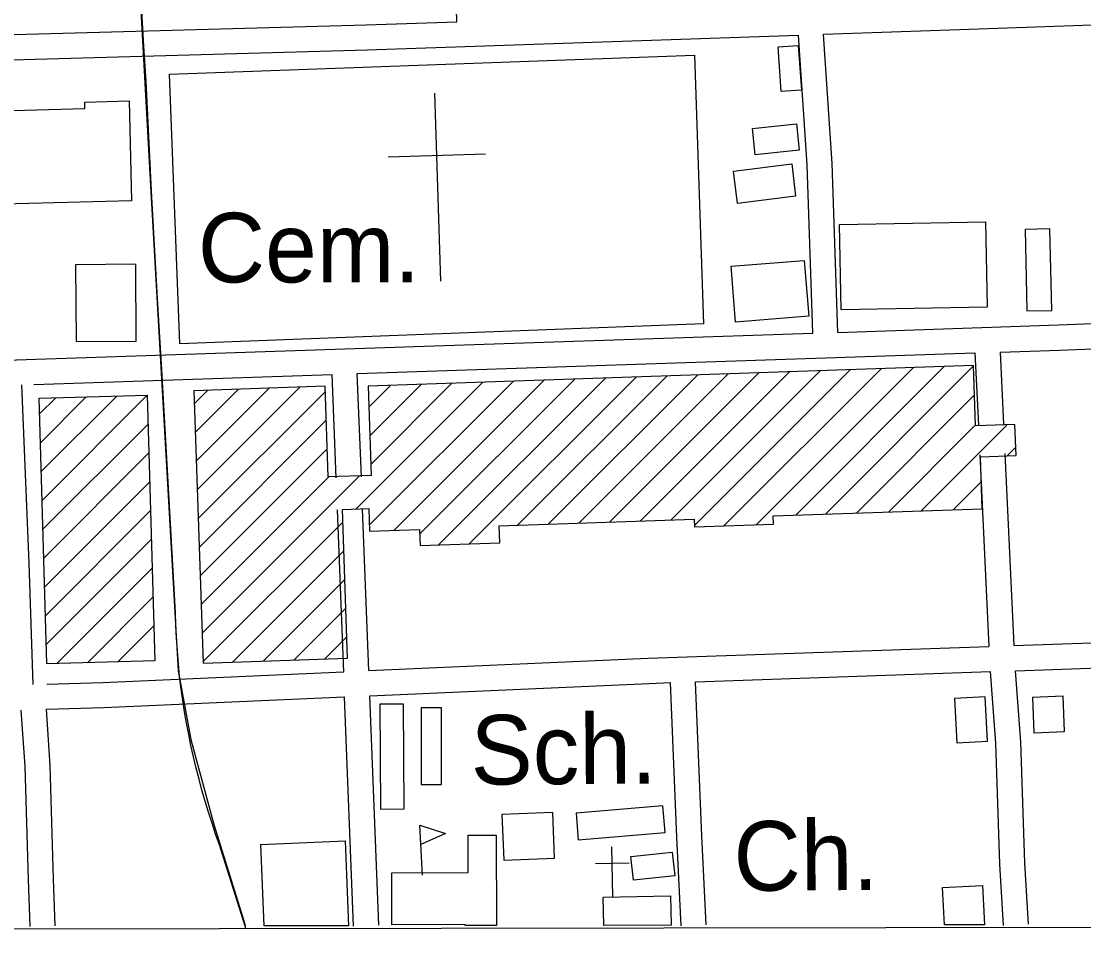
# Model space of a CAD drawing. Extents: x 3313447 to 3351316, y 703786 to 729172.
# Drawn here: x 3330764 to 3332031, y 709166 to 710267 of the extents above; entities that cross this region are included whole.
import ezdxf

# ---------------------------------------------------------------- set-up
doc = ezdxf.new("R2010")
doc.units = 0
for name, color, linetype in [('V-BLDG-IDEN', 7, 'Continuous'), ('V-BLDG-OTLN', 7, 'Continuous'), ('V-GRID-FRAM', 7, 'Continuous'), ('V-RAIL-TRAK', 7, 'Continuous'), ('V-ROAD-CNTR', 7, 'Continuous'), ('V-SITE-OTLN', 7, 'Continuous'), ('V-SITE-OTLN-IDEN', 7, 'Continuous')]:
    doc.layers.add(name, color=color, linetype=linetype)

msp = doc.modelspace()

# ---------------------------------------------------------------- linework, layer by layer
at = {"layer": 'V-BLDG-OTLN'}
for p, q in [((3331687.7, 709678.4), (3331864.7, 709855.5)), ((3331722.9, 709679.6), (3331899.5, 709856.2)), ((3331298.2, 709643.9), (3331497.1, 709842.9)), ((3331355.7, 709666.2), (3331533.7, 709844.2)), ((3331392.3, 709667.4), (3331570.3, 709845.4)), ((3331428.9, 709668.6), (3331606.9, 709846.6)), ((3331465.5, 709669.9), (3331643.5, 709847.9)), ((3331502.1, 709671.1), (3331680.1, 709849.1)), ((3331538.7, 709672.4), (3331716.7, 709850.4)), ((3331566.9, 709665.9), (3331752.9, 709851.8)), ((3331601.8, 709665.4), (3331789.7, 709853.3)), ((3331640.6, 709666.7), (3331828.6, 709854.7)), ((3330973.7, 709708.3), (3331096.2, 709830.9)), ((3331163.2, 709685.8), (3331314.2, 709836.7)), ((3331178.5, 709807.1), (3331204.4, 709833)), ((3331179, 709666.2), (3331350.8, 709838)), ((3331179.7, 709772.9), (3331241, 709834.2)), ((3331180.8, 709738.7), (3331277.6, 709835.5)), ((3331208.1, 709659.9), (3331387.4, 709839.2)), ((3331239, 709655.5), (3331424, 709840.4)), ((3331261.6, 709642.7), (3331460.6, 709841.7)), ((3330785.8, 709798.9), (3330805, 709818.2)), ((3330786.7, 709764.5), (3330841.4, 709819.2)), ((3330787.7, 709730.2), (3330877.8, 709820.2)), ((3330788.7, 709695.8), (3330914.1, 709821.2)), ((3330970.2, 709810.9), (3330986.4, 709827.2)), ((3330971.3, 709776.7), (3331023, 709828.4)), ((3330972.5, 709742.5), (3331059.6, 709829.6)), ((3330974.8, 709674.1), (3331126.6, 709825.9)), ((3331760.3, 709680.9), (3331900.2, 709820.8)), ((3330789.6, 709661.4), (3330915.1, 709786.9)), ((3330976, 709639.9), (3331127.7, 709791.7)), ((3331798.5, 709682.2), (3331901, 709784.6)), ((3331837.3, 709683.5), (3331939.2, 709785.4)), ((3330977.1, 709605.8), (3331128.9, 709757.5)), ((3331939.8, 709749.1), (3331950.1, 709759.3)), ((3330790.6, 709627), (3330916.1, 709752.5)), ((3330791.6, 709592.6), (3330917.1, 709718.1)), ((3330978.3, 709571.6), (3331130.6, 709723.8)), ((3330979.5, 709537.4), (3331167.2, 709725.1)), ((3331875.5, 709684.8), (3331909, 709718.3)), ((3330792.6, 709558.2), (3330918, 709683.7)), ((3330980.6, 709503.2), (3331147.4, 709670)), ((3330793.5, 709523.9), (3330919, 709649.3)), ((3331015.8, 709503), (3331148.6, 709635.8)), ((3330806.3, 709501.3), (3330920, 709614.9)), ((3331052.4, 709504.3), (3331149.8, 709601.6)), ((3330842.7, 709502.3), (3330920.9, 709580.6)), ((3331089, 709505.5), (3331150.9, 709567.4)), ((3330879.1, 709503.3), (3330921.9, 709546.2)), ((3331125.6, 709506.7), (3331152.1, 709533.2)), ((3331242.5, 709248.8), (3331239.1, 709308.7)), ((3331154.3, 709188.6), (3331053.7, 709188.5)), ((3331330.6, 709188.9), (3331293.5, 709188.8)), ((3331538.9, 709189.2), (3331458.8, 709189.1)), ((3331912.7, 709189.7), (3331864.9, 709189.6))]:
    msp.add_line(p, q, dxfattribs=at)
for points in [[(3331670.3, 710183.4), (3331666.5, 710236.6), (3331690.5, 710238.3), (3331694.3, 710185.1)], [(3330892.4, 710172.2), (3330895.5, 710053.2), (3330742.3, 710049.3), (3330739.5, 710160.6), (3330839.8, 710163.1), (3330839.6, 710170.8)], [(3331691.8, 710113.6), (3331639.3, 710108), (3331635.9, 710139.2), (3331688.4, 710144.9)], [(3331687.5, 710058.6), (3331618, 710050.1), (3331613.3, 710088.6), (3331682.8, 710097.1)], [(3331741.6, 709923), (3331739.8, 710025), (3331914.1, 710028), (3331915.9, 709926.1)], [(3331990.8, 710019.6), (3331961.2, 710019), (3331963.3, 709921.9), (3331993, 709922.5)], [(3331703.1, 709915.7), (3331615.9, 709908.6), (3331610.5, 709975.1), (3331697.8, 709982.1)], [(3330901.1, 709885.8), (3330900.4, 709977.4), (3330828.6, 709976.9), (3330829.2, 709885.3)], [(3331899.7, 709856.6), (3331177.7, 709832.1), (3331181.3, 709725.6), (3331130.1, 709723.8), (3331126.4, 709831.9), (3330969.6, 709826.6), (3330980.7, 709501.8), (3331153, 709507.7), (3331146.9, 709685.2), (3331178.3, 709686.3), (3331179.2, 709659), (3331238.8, 709661), (3331239.5, 709641.9), (3331334.6, 709645.2), (3331334, 709665.4), (3331566.6, 709673.3), (3331567, 709664.2), (3331660.9, 709667.4), (3331660.6, 709677.5), (3331910.1, 709686), (3331908, 709748), (3331950.4, 709749.4), (3331949.1, 709786.2), (3331902.2, 709784.6)], [(3330914.1, 709821.2), (3330923.1, 709504.6), (3330794.2, 709500.9), (3330785.2, 709817.6)], [(3331971.5, 709418.9), (3332008.3, 709420.3), (3332006.7, 709462.4), (3331969.9, 709460.9)], [(3331192.5, 709327.7), (3331220.7, 709327.9), (3331219.8, 709453), (3331191.5, 709452.8)], [(3331879.6, 709406.8), (3331916.4, 709408.7), (3331913.6, 709461.7), (3331876.8, 709459.7)], [(3331265.2, 709448.7), (3331240.7, 709448.7), (3331240.7, 709357.1), (3331265.2, 709357.1)], [(3331339.4, 709267), (3331399.9, 709269.3), (3331397.8, 709323.9), (3331337.2, 709321.5)], [(3331425.6, 709322.8), (3331428.2, 709291.2), (3331531.8, 709299.8), (3331529.1, 709331.5)], [(3331239.1, 709308.7), (3331269.7, 709298.8), (3331240.4, 709285.6)], [(3331540.4, 709276.6), (3331543.4, 709248.3), (3331493.9, 709243), (3331490.9, 709271.4)]]:
    msp.add_lwpolyline(points, close=True, dxfattribs=at)
for points in [[(3331053.7, 709188.5), (3331049.6, 709285.6), (3331150, 709289.8), (3331154.3, 709188.6)], [(3331293.5, 709188.8), (3331293.5, 709190.3), (3331205.9, 709189.9), (3331205.7, 709251.9), (3331297.1, 709252.2), (3331296.9, 709296.7), (3331330.2, 709296.8), (3331330.6, 709188.9)], [(3331864.9, 709189.6), (3331862.6, 709234.3), (3331910.3, 709236.6), (3331912.7, 709189.7)], [(3331458.1, 709222.6), (3331538.2, 709224.2), (3331538.9, 709189.2)], [(3331458.8, 709189.1), (3331458.1, 709222.6)]]:
    msp.add_lwpolyline(points, dxfattribs=at)
at = {"layer": 'V-GRID-FRAM'}
msp.add_lwpolyline([(3317576.9, 727351), (3317595.4, 709166), (3349105.8, 709211.8), (3349071.4, 727396.8), (3317576.9, 727351)], dxfattribs=at)
at = {"layer": 'V-RAIL-TRAK'}
for points in [[(3330910.2, 710237.5), (3330906, 710308.1), (3330899.3, 710429.9), (3330894.2, 710541.6), (3330889.6, 710624.7), (3330886.9, 710676), (3330868.6, 711042.1), (3330860.8, 711156.7)], [(3330919.3, 710064.6), (3330912.8, 710195.8), (3330910.2, 710237.5)], [(3331031.6, 709185.5), (3331031.2, 709186.9), (3331000.3, 709285.1), (3330995.7, 709298), (3330991.4, 709311), (3330987.2, 709324), (3330983.2, 709337.1), (3330979.4, 709350.3), (3330975.9, 709363.5), (3330972.5, 709376.7), (3330969.3, 709390), (3330966.3, 709403.4), (3330963.6, 709416.8), (3330961, 709430.2), (3330958.6, 709443.7), (3330956.5, 709457.2), (3330954.5, 709470.8), (3330952.8, 709485.9), (3330951.3, 709501.1), (3330950.1, 709516.3), (3330949.2, 709531.5), (3330948.4, 709546.7), (3330948, 709562), (3330939.9, 709703.7), (3330932.7, 709830.5), (3330931.5, 709851.4), (3330926.4, 709936.7), (3330919.3, 710064.6)]]:
    msp.add_lwpolyline(points, dxfattribs=at)
at = {"layer": 'V-ROAD-CNTR'}
for points in [[(3331031.2, 709188.4), (3331028.3, 709199.2), (3330994.2, 709307.7), (3330967.1, 709408.7), (3330951.4, 709492.8), (3330918.9, 710064), (3330884.7, 710683.2), (3330865.8, 711052.9), (3330850.4, 711373.9), (3330845.6, 711476.8), (3330839.8, 711570.4), (3330837.5, 711680.3), (3330841.4, 711753), (3330842.4, 711831.1), (3330829.2, 712025.5), (3330812.4, 712376), (3330798.1, 712667.2)], [(3331283.4, 710266.7), (3331277.6, 710494.4), (3331269.4, 710632.6)], [(3330530.8, 710244.5), (3330567.3, 710246.1), (3331175.4, 710263), (3331283.4, 710266.7)], [(3331720.7, 710251.7), (3331905.8, 710258), (3332063.9, 710263.8)], [(3330016.2, 710191.7), (3330568.3, 710216.1), (3331176.4, 710233), (3331690.7, 710250.7)], [(3331707.9, 709895.2), (3331701.2, 710096.1), (3331690.7, 710250.7)], [(3331737.9, 709896.2), (3331731.1, 710097.7), (3331720.7, 710251.7)], [(3331737.9, 709896.2), (3332001.1, 709905.1), (3332093, 709908.7)], [(3330031.4, 709841.2), (3330544.1, 709856.3), (3331707.9, 709895.2)], [(3331931.3, 709872.7), (3332002.2, 709875.1), (3332295.5, 709886.7)], [(3331164.7, 709847), (3331901.3, 709871.7)], [(3331901.3, 709871.7), (3331905.4, 709785.5)], [(3331931.3, 709872.7), (3331935.4, 709786.9)], [(3330779, 709834.1), (3331134.7, 709846)], [(3331139.5, 709722.8), (3331134.7, 709846)], [(3331169.5, 709724), (3331164.7, 709847)], [(3330764.1, 709833.6), (3330772.9, 709620.9), (3330777.7, 709476.3)], [(3331907.1, 709750.3), (3331917.8, 709521.7)], [(3331937, 709751.7), (3331947.8, 709522.8)], [(3331148.5, 709491.6), (3331141, 709684.8)], [(3331178.4, 709492.9), (3331171, 709685.9)], [(3331947.8, 709522.8), (3332226.4, 709532.4), (3332311.7, 709534.9)], [(3331178.4, 709492.9), (3331511.6, 709507.7), (3331917.8, 709521.7)], [(3331949.7, 709492.8), (3332227.4, 709502.4), (3332313, 709505)], [(3330794.3, 709476.8), (3330861.3, 709478.8), (3331148.5, 709491.6)], [(3331568.1, 709479.6), (3331919.7, 709491.8)], [(3331935.5, 709188.9), (3331931, 709262), (3331926.1, 709406.5), (3331919.7, 709491.8)], [(3331965.4, 709190.7), (3331961, 709263.4), (3331956.1, 709408.1), (3331949.7, 709492.8)], [(3331179.6, 709462.9), (3331512.7, 709477.7), (3331538.2, 709478.6)], [(3331550.9, 709188.5), (3331545.7, 709294.3), (3331538.2, 709478.6)], [(3331580.9, 709189.9), (3331575.7, 709295.7), (3331568.1, 709479.6)], [(3331190.2, 709189.2), (3331179.6, 709462.9)], [(3330793.9, 709446.8), (3330862.4, 709448.8), (3331149.6, 709461.6)], [(3331160.2, 709188.1), (3331149.6, 709461.6)], [(3330774.4, 709187.6), (3330772.5, 709243.7), (3330768.4, 709378.5), (3330763.9, 709445.9)], [(3330804.4, 709188.6), (3330802.5, 709244.7), (3330798.3, 709379.9), (3330793.9, 709446.8)]]:
    msp.add_lwpolyline(points, dxfattribs=at)
at = {"layer": 'V-SITE-OTLN'}
for p, q in [((3331264.3, 709957.2), (3331257.3, 710181.6)), ((3331317.6, 710108.6), (3331201.6, 710105)), ((3331469.6, 709222.8), (3331468.4, 709282.8)), ((3331488.8, 709263.2), (3331448.8, 709262.4))]:
    msp.add_line(p, q, dxfattribs=at)
msp.add_lwpolyline([(3330952.9, 709882.6), (3330940.5, 710204.2), (3331566.9, 710226.6), (3331577.4, 709906.6)], close=True, dxfattribs=at)

# ---------------------------------------------------------------- texts
at = {"layer": 'V-BLDG-IDEN'}
msp.add_text('Sch.', height=83, rotation=0.3995, dxfattribs=at).set_placement((3331300.1, 709356.8))
at = {"layer": 'V-SITE-OTLN-IDEN'}
msp.add_text('Cem.', height=83, dxfattribs=at).set_placement((3330974.5, 709955.8))
msp.add_text('Ch.', height=83, rotation=0.3995, dxfattribs=at).set_placement((3331613.7, 709230.2))

doc.saveas('drawing.dxf')
